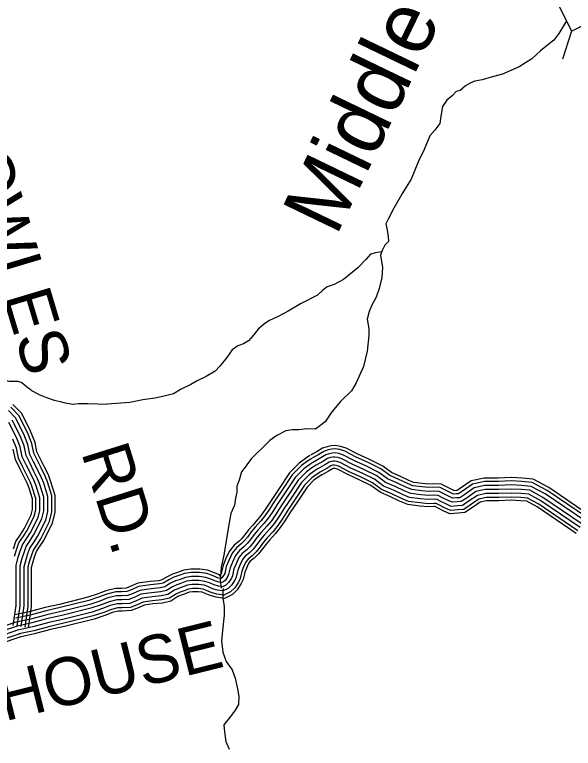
# Model space of a CAD drawing. Extents: x 1788175 to 1969470, y 584502 to 738744.
# Drawn here: x 1892305 to 1896615, y 638461 to 644123 of the extents above; entities that cross this region are included whole.
import ezdxf

# ---------------------------------------------------------------- set-up
doc = ezdxf.new("R2010")
doc.units = 0
for name, color, linetype in [('DESIGN - DRAINAGE - Bridges and Cross Drains Size Text', 7, 'Continuous'), ('DESIGN - ROW - Right-of-Way and Easement Labels', 7, 'Continuous'), ('DESIGN - TRANSPORTATION - Text', 7, 'Continuous'), ('SURVEY - DRAINAGE - Storm Sewer', 7, 'Continuous'), ('SURVEY - TRANSPORTATION - Roads', 7, 'Continuous')]:
    doc.layers.add(name, color=color, linetype=linetype)

msp = doc.modelspace()

# ---------------------------------------------------------------- linework, layer by layer
at = {"layer": 'DESIGN - TRANSPORTATION - Text'}
for points in [[(1896562, 644076.3), (1896548, 644048.9), (1896502.9, 643978.2), (1896463.6, 643927.5), (1896402.4, 643876.6), (1896362.8, 643844), (1896295.7, 643781), (1896196.6, 643719.5), (1896067.4, 643663.6), (1895981.8, 643640.3), (1895912.1, 643619.3), (1895854.2, 643610.5), (1895818.2, 643595), (1895783.4, 643573.3), (1895741.3, 643536.8), (1895711.4, 643530.4), (1895681.8, 643499.9), (1895638.3, 643463.2), (1895605, 643414.7), (1895594, 643338.4), (1895584.7, 643282.2), (1895545.4, 643231.6), (1895508, 643189), (1895463.4, 643082.3), (1895420.6, 642993.5), (1895364.5, 642852.6), (1895299.9, 642749.5), (1895229.5, 642630.4), (1895186.7, 642545.7), (1895169.2, 642509.4), (1895177.8, 642459.4), (1895186.4, 642411.5), (1895189, 642371.5), (1895161.4, 642343.1), (1895139.9, 642302.7), (1895128.4, 642266.5), (1895143.6, 642172.6), (1895138.6, 642094.4), (1895115.8, 642010), (1895092.6, 641943.6), (1895057.6, 641875), (1895040.1, 641832.7), (1895024.9, 641772.4), (1895037.9, 641698.5), (1895036.6, 641646.4)], [(1895136.8, 642293), (1895088.2, 642285.9), (1895050.3, 642273.4), (1895014.9, 642232.8), (1894951.8, 642167.9), (1894843, 642080.2), (1894769.6, 642041.1), (1894715.9, 642022.3), (1894682.2, 641997.8), (1894640.8, 641959.2)], [(1894640.8, 641959.2), (1894509.6, 641890.5), (1894415.6, 641834.5), (1894337.6, 641792.5), (1894271.6, 641762.5), (1894235.6, 641740.5), (1894183.6, 641696.5), (1894145.6, 641646.5), (1894109.6, 641606.5), (1894069.6, 641582.5), (1894027.6, 641566.5), (1893983.6, 641536.5), (1893941.5, 641476.4), (1893887.5, 641410.4), (1893851.5, 641370.4), (1893781.5, 641330.4), (1893713.5, 641296.4), (1893663.4, 641268.4), (1893589.4, 641232.4), (1893529.4, 641196.4), (1893457.5, 641178.4), (1893385.5, 641162.4), (1893293.5, 641150.4), (1893193.5, 641130.4), (1893021.3, 641118)], [(1895036.6, 641646.4), (1895024.2, 641526.1), (1894995.7, 641407.5), (1894939.4, 641280.6), (1894904.3, 641220), (1894819.4, 641136.7), (1894750.5, 641057.6), (1894701.5, 640980.8), (1894624.4, 640924.1)], [(1892032.2, 641216.2), (1892048, 641232), (1892074.5, 641247.9), (1892106.2, 641279.6), (1892132.6, 641295.5), (1892164.3, 641306.1), (1892185.5, 641311.3), (1892211.9, 641306.1), (1892259.5, 641295.5), (1892328.2, 641295.5), (1892359.9, 641284.9), (1892396.9, 641253.2), (1892423.4, 641232), (1892433.9, 641221.5), (1892497.4, 641189.8), (1892550.2, 641168.6), (1892608.4, 641147.5), (1892655.9, 641136.9), (1892692.9, 641126.3), (1892756.4, 641115.8), (1892793.4, 641121), (1892841, 641121), (1892872.7, 641121), (1893021.3, 641118)], [(1894624.4, 640924.1), (1894558.7, 640926), (1894496.7, 640918), (1894448.8, 640920), (1894396.8, 640910), (1894326.8, 640876), (1894272.8, 640836), (1894262, 640826.5)], [(1894262, 640826.5), (1894128.5, 640695.4), (1894082.6, 640631.1), (1894055, 640594.4), (1894036.6, 640530), (1894018.3, 640484.1), (1894018.3, 640438.2), (1894009.1, 640392.2), (1893999.9, 640337.1), (1893972.3, 640272.8), (1893953.9, 640171.7), (1893935.6, 640061.4), (1893917.2, 639951.2), (1893898.8, 639859.3), (1893889.6, 639758.2), (1893898.8, 639696.2)], [(1893913.2, 639693.6), (1893911.9, 639673.4), (1893909.8, 639617.4), (1893921.7, 639557.3), (1893921.7, 639487.3), (1893907.6, 639371.2), (1893901.5, 639289.2), (1893911.4, 639203.1), (1893937.3, 639131.1), (1893983.3, 639067), (1894005.2, 639003), (1894023.1, 638919), (1894033, 638860.9), (1894031, 638798.9), (1894007, 638754.9), (1893968.9, 638706.8), (1893918.9, 638642.8), (1893924.8, 638588.8), (1893934.8, 638512.7), (1893960.7, 638454.7)]]:
    msp.add_lwpolyline(points, dxfattribs=at)
at = {"layer": 'SURVEY - DRAINAGE - Storm Sewer'}
msp.add_line((1896602.2, 643996), (1896530.4, 643780.6), dxfattribs=at)
msp.add_lwpolyline([(1896814.7, 644102.4), (1896708.3, 644314.9), (1896495.8, 644208.5), (1896602.2, 643996)], close=True, dxfattribs=at)
at = {"layer": 'SURVEY - TRANSPORTATION - Roads'}
for points in [[(1892410.2, 639391.2), (1892434.6, 639554.9), (1892434.6, 639698.5), (1892434.6, 639789.9), (1892434.6, 639856.9), (1892446.3, 639902.2), (1892460.6, 639945), (1892472.1, 639979.6), (1892496.1, 640015.6), (1892529.6, 640065.8), (1892597.3, 640201.2), (1892617.5, 640282), (1892617.5, 640412.9), (1892582.2, 640525.3), (1892564.5, 640571.9), (1892532, 640636.7), (1892501.6, 640697.7), (1892476.3, 640748.1), (1892461.8, 640820.7), (1892427, 640907.8), (1892358.5, 641044.8), (1892290.7, 641115.4)], [(1892354.1, 639399.6), (1892377.9, 639559.1), (1892377.9, 639698.5), (1892377.9, 639789.9), (1892377.9, 639864.1), (1892391.9, 639918.3), (1892406.8, 639963), (1892420.7, 640004.8), (1892448.9, 640047), (1892480.4, 640094.3), (1892543.8, 640221), (1892560.8, 640289), (1892560.8, 640404.2), (1892528.6, 640506.7), (1892512.5, 640549.1), (1892481.3, 640611.4), (1892450.8, 640672.3), (1892422.2, 640729.6), (1892407.2, 640804.5), (1892375.2, 640884.5), (1892311.6, 641011.8), (1892258.1, 641067.5)], [(1892384.8, 639395), (1892408.9, 639556.8), (1892408.9, 639698.5), (1892408.9, 639789.9), (1892408.9, 639860.2), (1892421.6, 639909.5), (1892436.2, 639953.2), (1892448.8, 639991), (1892474.7, 640029.8), (1892507.3, 640078.7), (1892573, 640210.2), (1892591.8, 640285.1), (1892591.8, 640408.9), (1892557.9, 640516.9), (1892540.9, 640561.5), (1892509, 640625.2), (1892478.6, 640686.2), (1892451.8, 640739.7), (1892437.1, 640813.3), (1892403.5, 640897.2), (1892337.2, 641029.8), (1892275.9, 641093.7)], [(1892323.4, 639404.2), (1892346.9, 639561.4), (1892346.9, 639698.5), (1892346.9, 639789.9), (1892346.9, 639868), (1892362.1, 639927.1), (1892377.4, 639972.8), (1892392.6, 640018.5), (1892423.1, 640064.2), (1892453.6, 640109.9), (1892514.5, 640231.8), (1892529.8, 640292.8), (1892529.8, 640399.4), (1892499.3, 640496.6), (1892484, 640536.6), (1892453.6, 640597.5), (1892423.1, 640658.5), (1892392.6, 640719.4), (1892377.4, 640795.6), (1892346.9, 640871.8), (1892286, 640993.7)], [(1892323.4, 639404.2), (1892346.9, 639561.4), (1892346.9, 639698.5), (1892346.9, 639789.9), (1892346.9, 639868), (1892362.1, 639927.1), (1892377.4, 639972.8), (1892392.6, 640018.5), (1892423.1, 640064.2), (1892453.6, 640109.9), (1892514.5, 640231.8), (1892529.8, 640292.8), (1892529.8, 640399.4), (1892499.3, 640496.6), (1892484, 640536.6), (1892453.6, 640597.5), (1892423.1, 640658.5), (1892392.6, 640719.4), (1892377.4, 640795.6), (1892346.9, 640871.8), (1892286, 640993.7)], [(1892292.8, 639408.7), (1892315.9, 639563.7), (1892315.9, 639698.5), (1892315.9, 639789.9), (1892315.9, 639872), (1892332.4, 639935.9), (1892348, 639982.6), (1892364.5, 640032.2), (1892397.3, 640081.4), (1892426.7, 640125.5), (1892485.3, 640242.6), (1892498.8, 640296.6), (1892498.8, 640394.7), (1892470, 640486.4), (1892455.6, 640524.1), (1892425.8, 640583.7), (1892395.4, 640644.6), (1892363, 640709.3), (1892347.5, 640786.7), (1892318.6, 640859.1), (1892260.3, 640975.6)], [(1892302.6, 639944.6), (1892318.6, 639992.4), (1892336.4, 640046), (1892371.5, 640098.6), (1892399.8, 640141.1), (1892456, 640253.5), (1892467.8, 640300.4), (1892467.8, 640389.9), (1892440.7, 640476.2), (1892427.2, 640511.6), (1892398.1, 640569.8), (1892367.6, 640630.7), (1892333.5, 640699.1), (1892317.7, 640777.9), (1892290.3, 640846.4)], [(1892295.1, 640000.2), (1892314, 640056.9), (1892350.9, 640112.3), (1892378.4, 640153.5), (1892432.7, 640262.1), (1892443, 640303.4), (1892443, 640386.2), (1892417.3, 640468.1), (1892404.6, 640501.7), (1892376, 640558.7), (1892345.5, 640619.7), (1892309.9, 640691), (1892293.9, 640770.8)], [(1896730.2, 640266.1), (1896426.6, 640472.6), (1896305.5, 640538.2), (1896220.2, 640544.8), (1896137.2, 640549.9), (1896035.8, 640546.4), (1895926.5, 640544.8), (1895826.8, 640524.5), (1895745.2, 640467.5), (1895719.2, 640450), (1895712.8, 640449.5), (1895695.3, 640448.4), (1895686.8, 640452.2), (1895646.5, 640472.6), (1895595.6, 640498.7), (1895539.9, 640501.4), (1895497.9, 640498.8), (1895450.3, 640503.3), (1895383.6, 640512.3), (1895345.6, 640528.4), (1895275.3, 640561.3), (1895211, 640588.9), (1895144.2, 640638.5), (1895037, 640691.4), (1894951.6, 640729.7), (1894862.5, 640776.9), (1894818.3, 640791), (1894780.2, 640796.8), (1894747.3, 640796.3), (1894715.3, 640788.7), (1894679.9, 640776), (1894638.4, 640750.6), (1894587, 640722.1)], [(1896716.6, 640244.3), (1896413.2, 640450.6), (1896298.1, 640513), (1896218.4, 640519.1), (1896136.9, 640524.2), (1896036.5, 640520.7), (1895929.3, 640519.2), (1895837.2, 640500.4), (1895759.7, 640446.3), (1895728, 640424.9), (1895714.7, 640423.8), (1895690.6, 640422.3), (1895675.7, 640429), (1895634.8, 640449.7), (1895588.8, 640473.3), (1895540, 640475.6), (1895497.5, 640473.1), (1895447.4, 640477.7), (1895376.7, 640487.3), (1895335.1, 640504.9), (1895264.8, 640537.9), (1895198.1, 640566.4), (1895130.7, 640616.5), (1895026, 640668.2), (1894940.3, 640706.6), (1894852.5, 640753.1), (1894812.4, 640765.9), (1894778.5, 640771), (1894750.5, 640770.6), (1894722.6, 640764), (1894691, 640752.7), (1894651.4, 640728.4), (1894599.5, 640699.6)], [(1894583.1, 640719.8), (1894548.7, 640698.3), (1894499.7, 640662), (1894424.7, 640587), (1894340.1, 640458.2), (1894287.6, 640381.5), (1894243.7, 640311.8), (1894214.7, 640270.1), (1894183.8, 640231.9), (1894141, 640183.3), (1894108.5, 640146.5), (1894079.6, 640107.3), (1894055.8, 640078.4), (1894035.7, 640058.4), (1893998.2, 640027.5), (1893959.6, 639980), (1893932.1, 639920), (1893912.6, 639871.3), (1893900.9, 639819), (1893899.2, 639815.2), (1893886, 639794.8), (1893883.6, 639792.4), (1893894.6, 639797.5), (1893894.6, 639797.5), (1893873, 639803.8), (1893839.2, 639818.9), (1893793.3, 639835.2), (1893732.5, 639843.2), (1893664.3, 639843.2), (1893609.7, 639835), (1893561.8, 639818.3), (1893523.5, 639804.8), (1893480.8, 639784.7), (1893441, 639759.8), (1893417.4, 639754.5), (1893350.9, 639748.8), (1893253.9, 639734.7), (1893196.7, 639708.5), (1893165.4, 639696.2), (1893127.9, 639693.5), (1893083, 639693.5), (1893007.2, 639675.8), (1892941.4, 639650.4), (1892868.6, 639626.2), (1892649.1, 639571.4), (1892540.2, 639547.2), (1892416.8, 639513.4), (1892305.4, 639490)], [(1896700.2, 640217.9), (1896397.1, 640424.1), (1896289.1, 640482.6), (1896216.2, 640488.2), (1896136.4, 640493.2), (1896037.2, 640489.7), (1895932.6, 640488.2), (1895849.7, 640471.3), (1895777.2, 640420.7), (1895738.6, 640394.7), (1895716.9, 640392.9), (1895684.9, 640390.9), (1895662.4, 640401), (1895620.8, 640422.1), (1895580.6, 640442.6), (1895540.2, 640444.6), (1895496.9, 640442), (1895443.9, 640446.9), (1895368.4, 640457.1), (1895322.5, 640476.6), (1895252.1, 640509.6), (1895182.5, 640539.4), (1895114.5, 640590), (1895012.8, 640640.1), (1894926.7, 640678.7), (1894840.5, 640724.4), (1894805.4, 640735.6), (1894776.4, 640740), (1894754.4, 640739.7), (1894731.4, 640734.2), (1894704.5, 640724.6), (1894667, 640701.6), (1894614.5, 640672.5)], [(1896683.8, 640191.6), (1896380.9, 640397.6), (1896280.2, 640452.2), (1896214.1, 640457.3), (1896136, 640462.1), (1896038, 640458.7), (1895936, 640457.3), (1895862.2, 640442.2), (1895794.8, 640395.1), (1895749.1, 640364.4), (1895719.2, 640362), (1895679.2, 640359.4), (1895649, 640373), (1895606.7, 640394.4), (1895572.4, 640412), (1895540.4, 640413.5), (1895496.4, 640410.9), (1895440.3, 640416.1), (1895360.2, 640426.9), (1895309.9, 640448.3), (1895239.4, 640481.3), (1895167, 640512.3), (1895098.3, 640563.4), (1894999.6, 640612), (1894913.1, 640650.9), (1894828.4, 640695.7), (1894798.3, 640705.3), (1894774.2, 640709), (1894758.2, 640708.7), (1894740.3, 640704.5), (1894717.9, 640696.5), (1894682.6, 640674.8), (1894629.6, 640645.4)], [(1896683.8, 640191.6), (1896380.9, 640397.6), (1896280.2, 640452.2), (1896214.1, 640457.3), (1896136, 640462.1), (1896038, 640458.7), (1895936, 640457.3), (1895862.2, 640442.2), (1895794.8, 640395.1), (1895749.1, 640364.4), (1895719.2, 640362), (1895679.2, 640359.4), (1895649, 640373), (1895606.7, 640394.4), (1895572.4, 640412), (1895540.4, 640413.5), (1895496.4, 640410.9), (1895440.3, 640416.1), (1895360.2, 640426.9), (1895309.9, 640448.3), (1895239.4, 640481.3), (1895167, 640512.3), (1895098.3, 640563.4), (1894999.6, 640612), (1894913.1, 640650.9), (1894828.4, 640695.7), (1894798.3, 640705.3), (1894774.2, 640709), (1894758.2, 640708.7), (1894740.3, 640704.5), (1894717.9, 640696.5), (1894682.6, 640674.8), (1894629.6, 640645.4)], [(1894596.7, 640698), (1894563.2, 640677), (1894516.5, 640642.4), (1894444.7, 640570.7), (1894361.5, 640443.9), (1894309.1, 640367.4), (1894265.2, 640297.6), (1894235.3, 640254.6), (1894203.5, 640215.3), (1894160.3, 640166.3), (1894128.5, 640130.3), (1894099.9, 640091.5), (1894074.8, 640061.1), (1894053, 640039.3), (1894016.5, 640009.3), (1893981.7, 639966.4), (1893955.7, 639909.8), (1893937.2, 639863.7), (1893925.4, 639810.9), (1893921.9, 639802.9), (1893906.1, 639778.5), (1893898.5, 639771), (1893898.7, 639771), (1893889.3, 639772.2), (1893864.1, 639779.6), (1893829.7, 639795), (1893787.3, 639810), (1893730.8, 639817.4), (1893666.2, 639817.5), (1893615.9, 639810), (1893570.3, 639794), (1893533.3, 639781), (1893493.1, 639762.1), (1893450.9, 639735.7), (1893421.3, 639729), (1893353.8, 639723.2), (1893261.2, 639709.7), (1893206.8, 639684.8), (1893171.1, 639670.9), (1893128.8, 639667.7), (1893086, 639667.8), (1893014.8, 639651.2), (1892950.1, 639626.2), (1892875.8, 639601.4), (1892655, 639546.3), (1892546.4, 639522.2), (1892422.8, 639488.4), (1892310.7, 639464.8)], [(1894613.1, 640671.7), (1894580.7, 640651.4), (1894536.8, 640618.9), (1894468.9, 640551), (1894387.2, 640426.6), (1894335, 640350.4), (1894291, 640280.4), (1894260.1, 640236), (1894227.2, 640195.3), (1894183.6, 640145.8), (1894152.7, 640110.8), (1894124.3, 640072.4), (1894097.8, 640040.2), (1894073.9, 640016.3), (1894038.6, 639987.3), (1894008.2, 639949.8), (1893984.2, 639897.6), (1893966.9, 639854.5), (1893955, 639801.1), (1893949.2, 639788.1), (1893930.3, 639758.9), (1893916.5, 639745.1), (1893903.6, 639739.2), (1893882.9, 639741.8), (1893853.4, 639750.5), (1893818.2, 639766.2), (1893780, 639779.7), (1893728.8, 639786.4), (1893668.5, 639786.5), (1893623.3, 639779.7), (1893580.6, 639764.8), (1893545.1, 639752.3), (1893508, 639734.8), (1893462.9, 639706.6), (1893426.1, 639698.3), (1893357.4, 639692.4), (1893270.1, 639679.7), (1893218.9, 639656.2), (1893178.1, 639640.3), (1893129.9, 639636.7), (1893089.5, 639636.8), (1893024, 639621.5), (1892960.6, 639597), (1892884.5, 639571.7), (1892662.2, 639516.2), (1892553.9, 639492.1), (1892430.1, 639458.2), (1892317.1, 639434.5)], [(1894629.6, 640645.4), (1894598.1, 640625.7), (1894557.1, 640595.3), (1894493.1, 640531.4), (1894413, 640409.3), (1894360.9, 640333.3), (1894316.9, 640263.3), (1894284.9, 640217.3), (1894250.8, 640175.3), (1894206.8, 640125.3), (1894176.8, 640091.3), (1894148.8, 640053.3), (1894120.8, 640019.3), (1894094.7, 639993.3), (1894060.7, 639965.3), (1894034.7, 639933.3), (1894012.7, 639885.3), (1893996.6, 639845.3), (1893984.6, 639791.3), (1893976.6, 639773.3), (1893954.5, 639739.3), (1893934.5, 639719.3), (1893908.5, 639707.3), (1893876.6, 639711.3), (1893842.6, 639721.3), (1893806.7, 639737.4), (1893772.7, 639749.4), (1893726.7, 639755.4), (1893670.8, 639755.5), (1893630.8, 639749.5), (1893590.8, 639735.5), (1893556.8, 639723.5), (1893522.9, 639707.5), (1893474.9, 639677.6), (1893430.9, 639667.6), (1893360.9, 639661.6), (1893279, 639649.7), (1893231, 639627.7), (1893185, 639609.7), (1893131, 639605.7), (1893093.1, 639605.8), (1893033.1, 639591.8), (1892971.1, 639567.8), (1892893.2, 639541.9), (1892669.3, 639486), (1892561.3, 639462), (1892437.4, 639428.1), (1892323.4, 639404.2)], [(1894629.6, 640645.4), (1894598.1, 640625.7), (1894557.1, 640595.3), (1894493.1, 640531.4), (1894413, 640409.3), (1894360.9, 640333.3), (1894316.9, 640263.3), (1894284.9, 640217.3), (1894250.8, 640175.3), (1894206.8, 640125.3), (1894176.8, 640091.3), (1894148.8, 640053.3), (1894120.8, 640019.3), (1894094.7, 639993.3), (1894060.7, 639965.3), (1894034.7, 639933.3), (1894012.7, 639885.3), (1893996.6, 639845.3), (1893984.6, 639791.3), (1893976.6, 639773.3), (1893954.5, 639739.3), (1893934.5, 639719.3), (1893908.5, 639707.3), (1893876.6, 639711.3), (1893842.6, 639721.3), (1893806.7, 639737.4), (1893772.7, 639749.4), (1893726.7, 639755.4), (1893670.8, 639755.5), (1893630.8, 639749.5), (1893590.8, 639735.5), (1893556.8, 639723.5), (1893522.9, 639707.5), (1893474.9, 639677.6), (1893430.9, 639667.6), (1893360.9, 639661.6), (1893279, 639649.7), (1893231, 639627.7), (1893185, 639609.7), (1893131, 639605.7), (1893093.1, 639605.8), (1893033.1, 639591.8), (1892971.1, 639567.8), (1892893.2, 639541.9), (1892669.3, 639486), (1892561.3, 639462), (1892437.4, 639428.1), (1892323.4, 639404.2)], [(1896667.4, 640165.3), (1896364.8, 640371), (1896271.2, 640421.8), (1896211.9, 640426.3), (1896135.6, 640431.1), (1896038.8, 640427.7), (1895939.3, 640426.3), (1895874.6, 640413.1), (1895812.3, 640369.6), (1895759.7, 640334.2), (1895721.4, 640331.1), (1895673.5, 640328), (1895635.6, 640345), (1895592.6, 640366.8), (1895564.3, 640381.3), (1895540.6, 640382.5), (1895495.9, 640379.8), (1895436.8, 640385.3), (1895351.9, 640396.8), (1895297.2, 640419.9), (1895226.7, 640453), (1895151.4, 640485.2), (1895082, 640536.8), (1894986.4, 640584), (1894899.4, 640623), (1894816.4, 640667), (1894791.2, 640675), (1894772.1, 640677.9), (1894762.1, 640677.8), (1894749.1, 640674.7), (1894731.4, 640668.3), (1894698.2, 640648.1), (1894644.6, 640618.3)], [(1896650.9, 640138.9), (1896348.6, 640344.5), (1896262.3, 640391.4), (1896209.8, 640395.4), (1896135.1, 640400.1), (1896039.5, 640396.7), (1895942.7, 640395.3), (1895887.1, 640384), (1895829.8, 640344), (1895770.3, 640304), (1895723.7, 640300.2), (1895667.8, 640296.6), (1895622.2, 640317.1), (1895578.6, 640339.2), (1895556.1, 640350.7), (1895540.8, 640351.4), (1895495.4, 640348.7), (1895433.3, 640354.5), (1895343.6, 640366.6), (1895284.6, 640391.6), (1895214, 640424.7), (1895135.8, 640458.2), (1895065.8, 640510.3), (1894973.2, 640555.9), (1894885.8, 640595.1), (1894804.3, 640638.3), (1894784.1, 640644.7), (1894770, 640646.9), (1894765.9, 640646.8), (1894758, 640644.9), (1894744.9, 640640.2), (1894713.8, 640621.3), (1894659.7, 640591.2)], [(1894646, 640619.1), (1894615.6, 640600.1), (1894577.4, 640571.8), (1894517.2, 640511.7), (1894438.7, 640392.1), (1894386.9, 640316.3), (1894342.8, 640246.2), (1894309.7, 640198.7), (1894274.5, 640155.3), (1894230.1, 640104.8), (1894200.9, 640071.8), (1894173.2, 640034.3), (1894143.7, 639998.5), (1894115.6, 639970.3), (1894082.8, 639943.4), (1894061.3, 639916.8), (1894041.2, 639873.1), (1894026.4, 639836.1), (1894014.2, 639781.5), (1894003.9, 639758.5), (1893978.8, 639719.7), (1893952.5, 639693.5), (1893913.5, 639675.4), (1893870.2, 639680.9), (1893831.9, 639692.2), (1893795.2, 639708.6), (1893765.4, 639719.1), (1893724.7, 639724.4), (1893673.1, 639724.5), (1893638.3, 639719.3), (1893601.1, 639706.3), (1893568.6, 639694.8), (1893537.7, 639680.3), (1893486.8, 639648.5), (1893435.6, 639636.9), (1893364.5, 639630.8), (1893287.8, 639619.6), (1893243.1, 639599.1), (1893191.9, 639579.1), (1893132.2, 639574.7), (1893096.6, 639574.8), (1893042.3, 639562.1), (1892981.6, 639538.7), (1892901.8, 639512.1), (1892676.4, 639455.8), (1892568.8, 639431.9), (1892444.7, 639398), (1892329.8, 639373.8)], [(1894662.4, 640592.8), (1894633.1, 640574.5), (1894597.7, 640548.3), (1894541.4, 640492), (1894464.5, 640374.8), (1894412.8, 640299.3), (1894368.6, 640229.1), (1894334.5, 640180), (1894298.2, 640135.3), (1894253.3, 640084.3), (1894225.1, 640052.3), (1894197.7, 640015.2), (1894166.7, 639977.6), (1894136.5, 639947.4), (1894104.9, 639921.4), (1894087.8, 639900.3), (1894069.7, 639860.8), (1894056.1, 639826.9), (1894043.7, 639771.7), (1894031.2, 639743.6), (1894003, 639700.1), (1893970.5, 639667.6), (1893918.4, 639643.6), (1893863.8, 639650.4), (1893821.1, 639663), (1893783.6, 639679.8), (1893758.2, 639688.8), (1893722.7, 639693.4), (1893675.4, 639693.5), (1893645.8, 639689), (1893611.4, 639677), (1893580.4, 639666.1), (1893552.6, 639653), (1893498.8, 639619.4), (1893440.4, 639606.2), (1893368, 639600), (1893296.7, 639589.6), (1893255.2, 639570.6), (1893198.9, 639548.6), (1893133.3, 639543.7), (1893100.2, 639543.8), (1893051.4, 639532.4), (1892992.1, 639509.5), (1892910.5, 639482.3), (1892683.5, 639425.6), (1892576.2, 639401.8), (1892452, 639367.8), (1892336.2, 639343.5)], [(1896637.9, 640117.9), (1896335.8, 640323.4), (1896255.1, 640367.1), (1896208.1, 640370.7), (1896134.8, 640375.3), (1896040.1, 640372), (1895945.4, 640370.7), (1895897.1, 640360.8), (1895843.8, 640323.6), (1895778.7, 640279.8), (1895725.5, 640275.5), (1895663.2, 640271.5), (1895611.6, 640294.8), (1895567.3, 640317.2), (1895549.6, 640326.3), (1895540.9, 640326.7), (1895495, 640323.9), (1895430.5, 640329.9), (1895337, 640342.6), (1895274.5, 640369), (1895203.9, 640402.2), (1895123.4, 640436.6), (1895052.9, 640489.1), (1894962.7, 640533.6), (1894875, 640572.9), (1894794.7, 640615.4), (1894778.5, 640620.6), (1894768.3, 640622.1), (1894769, 640622.2), (1894765, 640621.2), (1894755.6, 640617.8), (1894726.3, 640599.9), (1894671.7, 640569.6)], [(1894675.5, 640571.9), (1894647, 640554), (1894613.9, 640529.5), (1894560.7, 640476.3), (1894485, 640361.1), (1894433.4, 640285.7), (1894389.2, 640215.4), (1894354.2, 640165.2), (1894317.1, 640119.3), (1894271.9, 640068), (1894244.3, 640036.8), (1894217.2, 640000), (1894185, 639961), (1894153.1, 639929), (1894122.5, 639903.9), (1894108.9, 639887.2), (1894092.4, 639851.1), (1894079.8, 639819.6), (1894067.3, 639763.9), (1894053, 639731.8), (1894022.3, 639684.4), (1893984.9, 639647), (1893922.3, 639618.2), (1893858.8, 639626.2), (1893812.5, 639639.8), (1893774.5, 639656.8), (1893752.4, 639664.6), (1893721.1, 639668.7), (1893677.2, 639668.8), (1893651.7, 639664.9), (1893619.6, 639653.7), (1893589.8, 639643.2), (1893564.4, 639631.3), (1893508.3, 639596.2), (1893444.2, 639581.7), (1893370.9, 639575.4), (1893303.8, 639565.7), (1893264.9, 639547.8), (1893204.4, 639524.2), (1893134.2, 639519), (1893103, 639519), (1893058.7, 639508.7), (1893000.5, 639486.2), (1892917.4, 639458.5), (1892689.2, 639401.6), (1892582.2, 639377.8), (1892457.8, 639343.8), (1892341.3, 639319.3)], [(1892313.5, 639433.5), (1892146.1, 639377.1)], [(1892323.4, 639404.2), (1892157.5, 639348.2)], [(1892323.4, 639404.2), (1892157.5, 639348.2)], [(1892333.3, 639374.8), (1892168.9, 639319.4)], [(1892343.2, 639345.4), (1892180.3, 639290.5)], [(1892351.1, 639322), (1892189.4, 639267.5)]]:
    msp.add_lwpolyline(points, dxfattribs=at)

# ---------------------------------------------------------------- texts
at = {"layer": 'DESIGN - DRAINAGE - Bridges and Cross Drains Size Text'}
msp.add_text('Middle', height=475, rotation=64.2435, dxfattribs=at).set_placement((1894785, 642405.5))
at = {"layer": 'DESIGN - ROW - Right-of-Way and Easement Labels'}
for s, rotation, p in [('KNOWLES', 286.6922, (1891689.4, 643686.1)), ('RD.', 287.4205, (1892815.8, 640745.2)), ('HOUSE', 14.0147, (1892227.1, 638667.6))]:
    msp.add_text(s, height=370, rotation=rotation, dxfattribs=at).set_placement(p)

doc.saveas('drawing.dxf')
